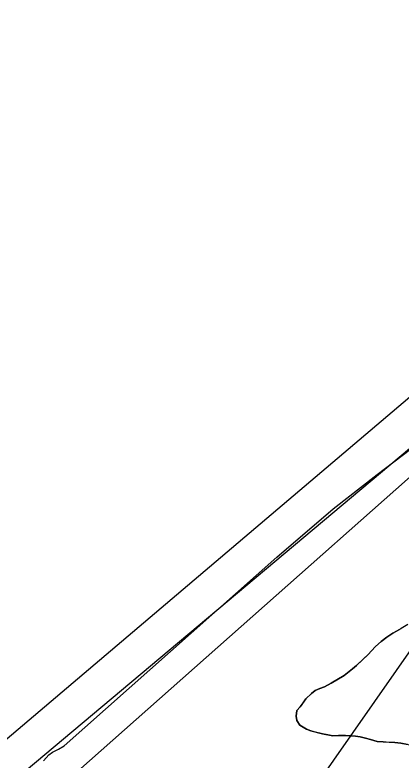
# Model space of a CAD drawing. Extents: x 3146026 to 3183936, y 897894 to 923344.
# Drawn here: x 3179281 to 3179554, y 904222 to 904749 of the extents above; entities that cross this region are included whole.
import ezdxf

# ---------------------------------------------------------------- set-up
doc = ezdxf.new("R2010")
doc.units = 0
for name, color, linetype in [('V-SITE-VEGE', 7, 'Continuous'), ('V-TOPO-MAJR', 7, 'Continuous'), ('V-TOPO-MINR', 7, 'Continuous'), ('V-TOPO-SHOR', 7, 'Continuous')]:
    doc.layers.add(name, color=color, linetype=linetype)

msp = doc.modelspace()

# ---------------------------------------------------------------- linework, layer by layer
at = {"layer": 'V-SITE-VEGE'}
for p, q in [((3179536.86, 904423.98), (3179568.25, 904447.83)), ((3179505.94, 904399.53), (3179536.86, 904423.98)), ((3179465.99, 904365.4), (3179505.94, 904399.53)), ((3179316.11, 904232.31), (3179465.99, 904365.4)), ((3179558.5, 904317.89), (3179553.75, 904315.18)), ((3179547.96, 904311.74), (3179543.69, 904308.93)), ((3179550.63, 904313.22), (3179547.96, 904311.74)), ((3179553.75, 904315.18), (3179550.63, 904313.22)), ((3179543.69, 904308.93), (3179539.65, 904306)), ((3179535.75, 904302.38), (3179530.26, 904296.59)), ((3179539.65, 904306), (3179535.75, 904302.38)), ((3179530.26, 904296.59), (3179522.23, 904288.87)), ((3179519.47, 904286.56), (3179513.6, 904281.94)), ((3179522.23, 904288.87), (3179519.47, 904286.56)), ((3179513.6, 904281.94), (3179504.46, 904276.42)), ((3179504.46, 904276.42), (3179499.7, 904273.95)), ((3179493.19, 904271.31), (3179490.54, 904269.24)), ((3179496.32, 904272.68), (3179493.19, 904271.31)), ((3179499.7, 904273.95), (3179496.32, 904272.68)), ((3179486.64, 904265.38), (3179482.44, 904259.75)), ((3179490.54, 904269.24), (3179486.64, 904265.38)), ((3179482.44, 904259.75), (3179480.16, 904257.22)), ((3179480.16, 904257.22), (3179479.67, 904253.21)), ((3179479.67, 904253.21), (3179480.23, 904250.06)), ((3179480.23, 904250.06), (3179482.31, 904246.82)), ((3179482.31, 904246.82), (3179487.08, 904244)), ((3179487.08, 904244), (3179490.17, 904242.79)), ((3179490.17, 904242.79), (3179498.21, 904240.65)), ((3179498.21, 904240.65), (3179505.54, 904239.31)), ((3179505.54, 904239.31), (3179514.58, 904239.55)), ((3179514.58, 904239.55), (3179518.11, 904239.4)), ((3179518.11, 904239.4), (3179521.64, 904239.14)), ((3179521.64, 904239.14), (3179524.83, 904238.52)), ((3179524.83, 904238.52), (3179528.61, 904237.68)), ((3179528.61, 904237.68), (3179532.16, 904236.71)), ((3179532.16, 904236.71), (3179536.9, 904235.19)), ((3179536.9, 904235.19), (3179541.02, 904234.94)), ((3179541.02, 904234.94), (3179549.25, 904234.57)), ((3179549.25, 904234.57), (3179553.62, 904234.09)), ((3179553.62, 904234.09), (3179566.25, 904231.83)), ((3179305.08, 904225.87), (3179307.68, 904227.7)), ((3179307.68, 904227.7), (3179312.05, 904229.8)), ((3179312.05, 904229.8), (3179316.11, 904232.31)), ((3179301.38, 904221.61), (3179305.08, 904225.87))]:
    msp.add_line(p, q, dxfattribs=at)
at = {"layer": 'V-TOPO-MAJR'}
msp.add_lwpolyline([(3179132.57, 904083.78), (3179688.31, 904550.28), (3179852.97, 904699.73), (3179863, 904708.77), (3179873.07, 904717.76), (3179883.2, 904726.68), (3179893.37, 904735.56), (3180072.93, 904891.15)], dxfattribs=at)
at = {"layer": 'V-TOPO-MINR'}
for points in [[(3179103.19, 904090.92), (3179774.21, 904660.76), (3179819.4, 904698.52), (3179839.77, 904715.85), (3179859.94, 904733.41), (3179879.8, 904751.32), (3179899.46, 904769.46), (3180142.11, 904997.37), (3180166.37, 905020.13), (3180190.65, 905042.87), (3180214.94, 905065.6), (3180239.26, 905088.3), (3180263.32, 905111.25)], [(3179144.38, 904053.73), (3179871.18, 904697.91), (3179876.21, 904702.95), (3179881.31, 904707.93), (3179886.52, 904712.79), (3179891.79, 904717.58), (3180003.23, 904816.8)], [(3179329.48, 903968.77), (3179579.52, 904326.94), (3179626.91, 904392.36), (3179675.78, 904456.6), (3179726.87, 904519.1), (3179779.44, 904580.42), (3179883.22, 904697.27), (3179885.05, 904699.26), (3179886.93, 904701.21)]]:
    msp.add_lwpolyline(points, dxfattribs=at)
at = {"layer": 'V-TOPO-SHOR'}
msp.add_lwpolyline([(3179558.22, 904233.27), (3179553.62, 904234.09), (3179549.26, 904234.57), (3179545.49, 904234.7), (3179541.02, 904234.94), (3179536.9, 904235.19), (3179532.16, 904236.71), (3179528.61, 904237.68), (3179524.83, 904238.52), (3179521.64, 904239.14), (3179518.11, 904239.4), (3179514.58, 904239.55), (3179509.64, 904239.42), (3179505.54, 904239.31), (3179502.11, 904239.93), (3179498.21, 904240.65), (3179493.25, 904241.93), (3179490.17, 904242.79), (3179487.08, 904244), (3179482.31, 904246.82), (3179480.23, 904250.06), (3179479.67, 904253.21), (3179480.16, 904257.22), (3179482.44, 904259.75), (3179484.6, 904262.62), (3179486.64, 904265.38), (3179490.54, 904269.24), (3179493.19, 904271.31), (3179496.33, 904272.68), (3179499.7, 904273.95), (3179504.46, 904276.42), (3179508.39, 904278.75), (3179513.6, 904281.94), (3179519.47, 904286.56), (3179522.23, 904288.87), (3179527.51, 904293.94), (3179530.26, 904296.59), (3179535.75, 904302.38), (3179539.65, 904306), (3179543.69, 904308.93), (3179547.96, 904311.74), (3179550.63, 904313.22), (3179553.75, 904315.18)], dxfattribs=at)

doc.saveas('drawing.dxf')
